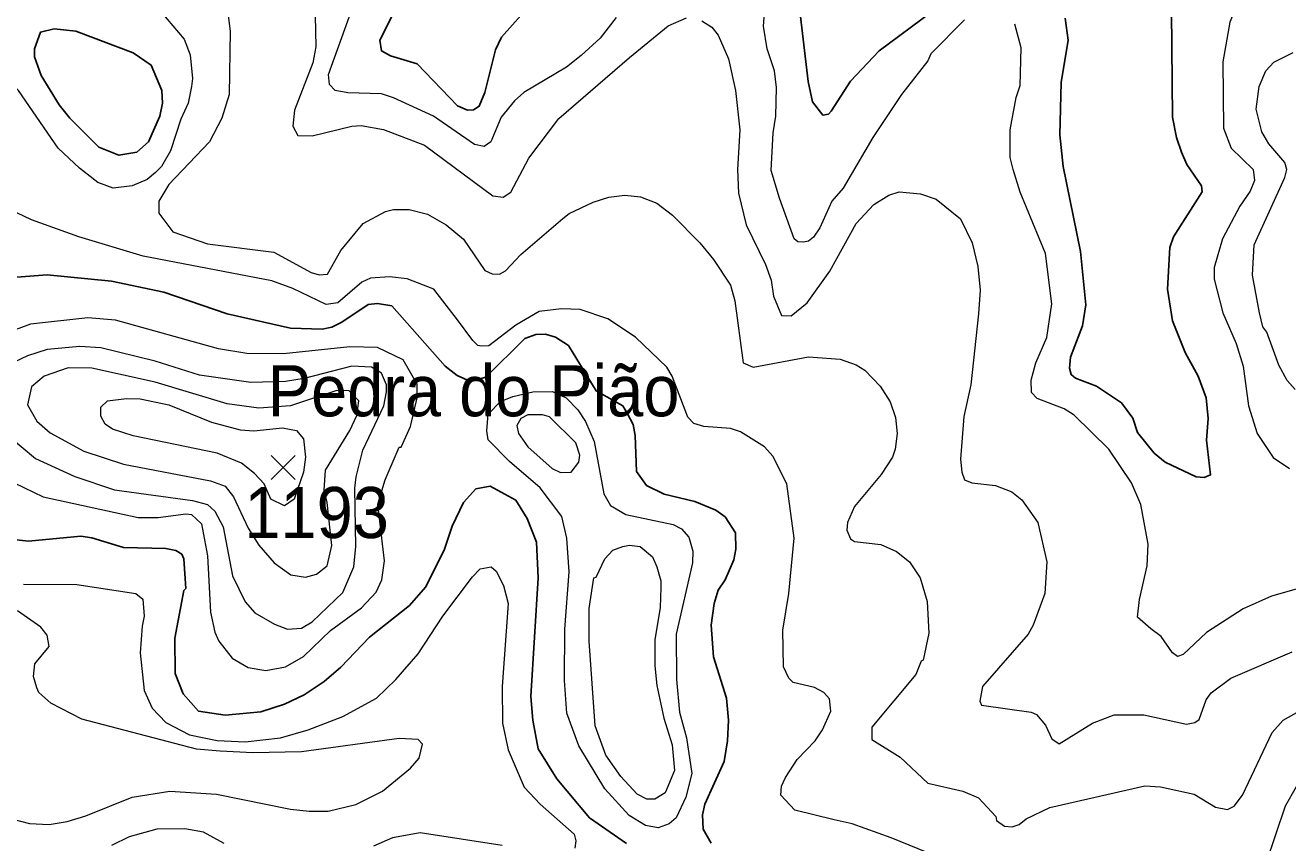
# Model space of a CAD drawing. Extents: x 423 to 448.8, y 7456.3 to 7484.
# Drawn here: x 425.913 to 427.888, y 7476.858 to 7478.138 of the extents above; entities that cross this region are included whole.
import ezdxf
from ezdxf.enums import TextEntityAlignment as Align

# ---------------------------------------------------------------- set-up
doc = ezdxf.new("R2010")
doc.units = 0
doc.header["$LTSCALE"] = 0.032
for name, color, linetype, lineweight in [('1', 7, 'Continuous', 25), ('2', 7, 'Continuous', 13), ('21', 7, 'Continuous', 25)]:
    doc.layers.add(name, color=color, linetype=linetype, lineweight=lineweight)
doc.layers.add('61', color=7, linetype='Continuous')

msp = doc.modelspace()

# ---------------------------------------------------------------- linework, layer by layer
at = {"layer": '1'}
for points in [[(426.7049, 7478.1725), (426.6577, 7478.1192), (426.6484, 7478.0991), (426.6314, 7478.0326), (426.6229, 7478.0109), (426.6136, 7478.0055), (426.6044, 7478.0047), (426.5889, 7478.0116), (426.5255, 7478.0774), (426.4837, 7478.0898), (426.4698, 7478.0975), (426.4674, 7478.1146), (426.4938, 7478.1671)], [(427.3314, 7478.1594), (427.2486, 7478.0975), (427.2038, 7478.0503), (427.1736, 7478.0031), (427.169, 7477.9985), (427.1605, 7477.997), (427.1442, 7478.0179), (427.1373, 7478.0496), (427.1218, 7478.1826)], [(427.7058, 7478.1594), (427.7073, 7477.9939), (427.7134, 7477.9623), (427.7212, 7477.939), (427.7297, 7477.9196), (427.7529, 7477.8864), (427.7537, 7477.8771), (427.7089, 7477.8067), (427.7034, 7477.7897), (427.6996, 7477.7247), (427.7073, 7477.6752), (427.7274, 7477.6257), (427.7475, 7477.5886), (427.7599, 7477.5546), (427.763, 7477.5221), (427.7607, 7477.4881), (427.7669, 7477.4339), (427.7568, 7477.43), (427.7445, 7477.4308), (427.6957, 7477.454), (427.6787, 7477.4679), (427.6524, 7477.5004), (427.6454, 7477.5228), (427.6276, 7477.5468), (427.5882, 7477.5731), (427.5557, 7477.5855), (427.5487, 7477.5909), (427.5464, 7477.601), (427.548, 7477.618), (427.5665, 7477.6675), (427.572, 7477.7), (427.5635, 7477.7835), (427.5364, 7477.9165), (427.531, 7477.966), (427.5333, 7478.048), (427.5441, 7478.1146), (427.5395, 7478.1486)], [(426.9857, 7476.8577), (426.9733, 7476.8793), (426.9718, 7476.9018), (426.9756, 7476.9188), (427.0058, 7476.9853), (427.0112, 7477.0178), (427.0128, 7477.0503), (427.0097, 7477.0843), (426.9895, 7477.1493), (426.9857, 7477.1988), (426.9903, 7477.2328), (426.9965, 7477.2537), (427.0073, 7477.2699), (427.0213, 7477.3009), (427.0244, 7477.3179), (427.0236, 7477.3434), (427.0073, 7477.3682), (426.9927, 7477.379), (426.9602, 7477.3921), (426.9122, 7477.4037), (426.8843, 7477.4176), (426.8689, 7477.4393), (426.8666, 7477.4958), (426.8635, 7477.5128), (426.8549, 7477.5298), (426.8472, 7477.5422), (426.8055, 7477.5654), (426.7622, 7477.6365), (426.7421, 7477.6497), (426.7266, 7477.6543), (426.7111, 7477.6536), (426.6941, 7477.6473), (426.633, 7477.587), (426.609, 7477.5801), (426.5881, 7477.5894), (426.5695, 7477.604), (426.486, 7477.6984), (426.4636, 7477.7023), (426.4489, 7477.7007), (426.4079, 7477.6729), (426.3924, 7477.6652), (426.377, 7477.6621), (426.3275, 7477.6636), (426.2285, 7477.686), (426.1295, 7477.7201), (426.0475, 7477.7371), (425.9469, 7477.7471), (425.8649, 7477.7409)], [(425.8851, 7477.3341), (425.9175, 7477.3302), (425.9995, 7477.338), (426.0165, 7477.3357), (426.066, 7477.3202), (426.1326, 7477.3186), (426.148, 7477.3155), (426.1573, 7477.3101), (426.1604, 7477.3024), (426.1635, 7477.256), (426.1604, 7477.2529), (426.1465, 7477.1787), (426.1472, 7477.123), (426.1596, 7477.0913), (426.1836, 7477.0642), (426.2254, 7477.058), (426.2811, 7477.0634), (426.3182, 7477.075), (426.3491, 7477.0897), (426.3801, 7477.1106), (426.4064, 7477.133), (426.4512, 7477.1802), (426.5138, 7477.2297), (426.5386, 7477.2583), (426.568, 7477.3163), (426.5804, 7477.3535), (426.5982, 7477.3906), (426.6175, 7477.4122), (426.6399, 7477.4161), (426.6801, 7477.3944), (426.6979, 7477.3658), (426.7126, 7477.3287), (426.715, 7477.273), (426.7034, 7477.0874), (426.7065, 7477.0503), (426.7149, 7477.0054), (426.7443, 7476.9582), (426.7954, 7476.8971), (426.8534, 7476.8569)]]:
    msp.add_lwpolyline(points, dxfattribs=at)
msp.add_lwpolyline([(425.9825, 7477.9923), (425.9655, 7478.0132), (425.9376, 7478.0589), (425.9268, 7478.0882), (425.9268, 7478.1006), (425.9361, 7478.1269), (425.9578, 7478.1323), (425.9918, 7478.1285), (426.0815, 7478.0944), (426.1093, 7478.0751), (426.1264, 7478.0357), (426.1271, 7478.0156), (426.1233, 7477.9954), (426.1055, 7477.9552), (426.0869, 7477.939), (426.0591, 7477.9343), (426.0274, 7477.9467)], close=True, dxfattribs=at)
at = {"layer": '2'}
for points in [[(427.3817, 7478.1462), (427.3291, 7478.0929), (427.3244, 7478.0821), (427.2834, 7478.0294), (427.2386, 7477.9621), (427.1922, 7477.8825), (427.1744, 7477.8624), (427.1558, 7477.8206), (427.1458, 7477.8059), (427.138, 7477.7997), (427.1303, 7477.7982), (427.121, 7477.7989), (427.1156, 7477.8036), (427.0924, 7477.867), (427.0793, 7477.9104), (427.0824, 7477.9691), (427.087, 7477.9954), (427.0878, 7478.0403), (427.0847, 7478.0666), (427.0731, 7478.1006), (427.0676, 7478.1362), (427.0754, 7478.2367)], [(426.3646, 7478.2275), (426.3669, 7478.1037), (426.3622, 7478.079), (426.3336, 7478.0047), (426.3313, 7477.98), (426.3391, 7477.9652), (426.3615, 7477.9645), (426.4234, 7477.9799), (426.4381, 7477.9807), (426.4729, 7477.9745), (426.5371, 7477.9498), (426.6438, 7477.8709), (426.66, 7477.8686), (426.6724, 7477.8763), (426.7002, 7477.9297), (426.7474, 7477.9916), (426.8581, 7478.0875), (426.9184, 7478.137), (426.947, 7478.1493)], [(427.8976, 7478.188), (427.862, 7478.1903), (427.8357, 7478.1834), (427.8133, 7478.1702), (427.804, 7478.1586), (427.797, 7478.1424), (427.7862, 7478.0805), (427.787, 7477.9769), (427.7994, 7477.9451), (427.8334, 7477.9119), (427.8357, 7477.8949), (427.8287, 7477.8779), (427.8125, 7477.8547), (427.7854, 7477.8036), (427.7723, 7477.7588), (427.7723, 7477.7402), (427.7862, 7477.6876), (427.8071, 7477.6396), (427.8179, 7477.6041), (427.8264, 7477.5422), (427.8396, 7477.4989), (427.8651, 7477.461), (427.8906, 7477.4439)], [(426.1256, 7478.1578), (426.1612, 7478.1161), (426.1704, 7478.0914), (426.1743, 7478.0542), (426.1727, 7478.0418), (426.1673, 7478.0156), (426.1557, 7477.9908), (426.1395, 7477.9413), (426.1256, 7477.9165), (426.1163, 7477.9073), (426.1031, 7477.8964), (426.08, 7477.8864), (426.0498, 7477.8825), (426.0258, 7477.8918), (425.9972, 7477.9142), (425.9639, 7477.9451), (425.902, 7478.0357), (425.8866, 7478.0511), (425.8603, 7478.0697), (425.7613, 7478.0998), (425.6429, 7478.1625)], [(426.23, 7478.1532), (426.2331, 7478.1285), (426.2316, 7478.0295), (426.22, 7477.9923), (426.2006, 7477.9552), (426.1372, 7477.8887), (426.1217, 7477.8624), (426.1217, 7477.8438), (426.1434, 7477.8144)], [(426.8372, 7478.1501), (426.8117, 7478.1176), (426.7823, 7478.0906), (426.7591, 7478.072), (426.6926, 7478.0326), (426.6778, 7478.0194), (426.657, 7477.9938), (426.6407, 7477.9552), (426.6307, 7477.9482), (426.6152, 7477.9513), (426.551, 7477.9954), (426.4884, 7478.024), (426.4698, 7478.0302), (426.4172, 7478.0318), (426.3971, 7478.0356), (426.3885, 7478.0449), (426.387, 7478.0604), (426.4218, 7478.1579)], [(426.9709, 7478.1447), (426.9864, 7478.1347), (426.9965, 7478.1223), (427.0128, 7478.0852), (427.0236, 7478.0357), (427.0305, 7477.9738), (427.0266, 7477.9119), (427.0282, 7477.8748), (427.0406, 7477.8253), (427.0708, 7477.7634), (427.0793, 7477.7387), (427.0831, 7477.7139), (427.0955, 7477.6837), (427.111, 7477.683), (427.1357, 7477.7031), (427.1713, 7477.7526), (427.2123, 7477.8276), (427.2401, 7477.857), (427.2634, 7477.8716), (427.2796, 7477.8771), (427.3129, 7477.874), (427.3376, 7477.8655), (427.3755, 7477.8346), (427.394, 7477.7974), (427.4026, 7477.7603), (427.4064, 7477.7232), (427.4041, 7477.6861), (427.3918, 7477.5747), (427.3809, 7477.5252), (427.3755, 7477.4586), (427.3778, 7477.4385), (427.3817, 7477.4262), (427.3933, 7477.4215), (427.4304, 7477.4176), (427.4559, 7477.4076), (427.4714, 7477.3952), (427.4969, 7477.3597), (427.5109, 7477.2978), (427.5078, 7477.2483), (427.4892, 7477.1988), (427.4815, 7477.1848), (427.4103, 7477.1028), (427.4057, 7477.0797), (427.4088, 7477.0734), (427.4861, 7477.0626), (427.4946, 7477.0588), (427.5085, 7477.0425), (427.5186, 7477.0209), (427.5302, 7477.0131), (427.582, 7477.0456), (427.6161, 7477.0587), (427.6625, 7477.0587), (427.729, 7477.044), (427.7421, 7477.0464), (427.7491, 7477.051), (427.7599, 7477.082), (427.7676, 7477.0928), (427.7986, 7477.116), (427.8945, 7477.157)], [(427.4582, 7477.9119), (427.4536, 7477.9305), (427.4536, 7477.9738), (427.4629, 7478.0248), (427.4691, 7478.0434), (427.4706, 7478.1022), (427.4606, 7478.1393)], [(427.8991, 7477.5677), (427.8867, 7477.5816), (427.8736, 7477.6056), (427.855, 7477.6574), (427.8488, 7477.6659), (427.8434, 7477.6876), (427.8326, 7477.7464), (427.8349, 7477.7943), (427.8829, 7477.8995), (427.886, 7477.9119), (427.8829, 7477.9227), (427.8581, 7477.9521), (427.8473, 7477.9707), (427.838, 7478.0063), (427.8427, 7478.0418), (427.8535, 7478.0666), (427.8659, 7478.0797), (427.8961, 7478.0952)], [(427.9007, 7477.2552), (427.862, 7477.2444), (427.8179, 7477.2243), (427.7607, 7477.1871), (427.7243, 7477.1531), (427.7151, 7477.15), (427.7073, 7477.1554), (427.6895, 7477.181), (427.6733, 7477.1933), (427.6524, 7477.2111), (427.6555, 7477.239), (427.6679, 7477.2916), (427.6694, 7477.3256), (427.6578, 7477.3875), (427.6431, 7477.4215), (427.6075, 7477.4741), (427.5534, 7477.5275), (427.5379, 7477.5375), (427.4954, 7477.5538), (427.4869, 7477.5631), (427.4861, 7477.5824), (427.4938, 7477.6095), (427.5108, 7477.6489), (427.5186, 7477.7015), (427.5085, 7477.7804), (427.4691, 7477.8763), (427.4582, 7477.9119)], [(427.3376, 7476.8375), (427.2672, 7476.8661), (427.2061, 7476.8878), (427.1783, 7476.894), (427.1164, 7476.9095), (427.0947, 7476.9327), (427.0955, 7476.9466), (427.1017, 7476.9606), (427.1203, 7476.9884), (427.1481, 7477.0178), (427.1597, 7477.0348), (427.1728, 7477.0642), (427.1705, 7477.0835), (427.162, 7477.0936), (427.1473, 7477.1013), (427.1141, 7477.109), (427.1071, 7477.116), (427.0986, 7477.1338), (427.0978, 7477.191), (427.1071, 7477.2483), (427.1156, 7477.3349), (427.104, 7477.42), (427.0823, 7477.4633), (427.0692, 7477.478), (427.0313, 7477.5012), (427.0159, 7477.5066), (426.9741, 7477.5097), (426.9586, 7477.5143), (426.9493, 7477.5244), (426.9245, 7477.5886), (426.916, 7477.6025), (426.8673, 7477.6497), (426.824, 7477.6783), (426.7807, 7477.693), (426.7513, 7477.6938), (426.7165, 7477.6899), (426.6802, 7477.6683), (426.6376, 7477.6358), (426.626, 7477.6357), (426.6206, 7477.6365), (426.6129, 7477.6443), (426.5889, 7477.6768), (426.5518, 7477.7247), (426.51, 7477.7409), (426.4822, 7477.744), (426.4528, 7477.7417), (426.4389, 7477.7355), (426.4017, 7477.7031), (426.3831, 7477.7007), (426.3313, 7477.7255), (426.2981, 7477.7378), (426.097, 7477.7765), (425.9964, 7477.8067), (425.9222, 7477.833), (425.8649, 7477.8601)], [(426.1434, 7477.8144), (426.1975, 7477.7958), (426.3012, 7477.7827), (426.36, 7477.751), (426.3723, 7477.7471), (426.3855, 7477.7479), (426.4063, 7477.7851), (426.4411, 7477.8276), (426.476, 7477.8461), (426.4884, 7477.8492), (426.5131, 7477.8492), (426.5417, 7477.8423), (426.5711, 7477.8253), (426.5981, 7477.8028), (426.6314, 7477.7541), (426.643, 7477.7487), (426.6546, 7477.7479), (426.6639, 7477.7533), (426.6879, 7477.7789), (426.7536, 7477.8353), (426.7637, 7477.8431), (426.8008, 7477.8608), (426.8256, 7477.8686), (426.8503, 7477.8716), (426.8751, 7477.8693), (426.9006, 7477.8593), (426.9253, 7477.8407), (426.9679, 7477.7974), (426.9895, 7477.7711), (427.0158, 7477.7309), (427.0228, 7477.7062), (427.0359, 7477.6095), (427.0514, 7477.6025), (427.1381, 7477.6187), (427.1876, 7477.6149), (427.2123, 7477.6064), (427.2262, 7477.5978), (427.2502, 7477.5731), (427.2657, 7477.5484), (427.2742, 7477.5236), (427.2765, 7477.4989), (427.2734, 7477.4741), (427.2695, 7477.4618), (427.2517, 7477.4347), (427.21, 7477.3844), (427.1991, 7477.3597), (427.1976, 7477.3473), (427.2038, 7477.3341), (427.21, 7477.3295), (427.251, 7477.3248), (427.2757, 7477.314), (427.2958, 7477.2978), (427.3128, 7477.273), (427.3237, 7477.2359), (427.326, 7477.1864), (427.3175, 7477.1438), (427.3144, 7477.1423), (427.3059, 7477.1214), (427.237, 7477.0394), (427.2371, 7477.0201), (427.2811, 7476.9922), (427.3244, 7476.9513), (427.3794, 7476.9389), (427.4041, 7476.9288), (427.4312, 7476.8994), (427.432, 7476.8932), (427.4444, 7476.884), (427.4567, 7476.8832), (427.4675, 7476.887), (427.4784, 7476.8955), (427.5155, 7476.9133), (427.664, 7476.9474), (427.6888, 7476.9458), (427.7414, 7476.9342), (427.7746, 7476.9141), (427.7932, 7476.9103), (427.804, 7476.9157), (427.8171, 7476.9327), (427.8635, 7477.0309), (427.8806, 7477.0502), (427.9053, 7477.0642)], [(425.8951, 7477.4215), (425.9407, 7477.3999), (426.0893, 7477.3674), (426.1202, 7477.3674), (426.1635, 7477.3728), (426.1727, 7477.372), (426.1882, 7477.3573), (426.1975, 7477.3071), (426.2021, 7477.2189), (426.2091, 7477.1879), (426.2153, 7477.174), (426.2362, 7477.1469), (426.261, 7477.1323), (426.2888, 7477.1276), (426.3197, 7477.1338), (426.3476, 7477.15), (426.3901, 7477.1902), (426.4388, 7477.2258), (426.4613, 7477.2506), (426.4705, 7477.2699), (426.4744, 7477.2993), (426.464, 7477.3884), (426.4754, 7477.426), (426.4976, 7477.4772), (426.5007, 7477.4772), (426.5154, 7477.5097), (426.5255, 7477.5546), (426.5255, 7477.5762), (426.5038, 7477.6141), (426.4636, 7477.6334), (426.4203, 7477.6342), (426.3166, 7477.6234), (426.2594, 7477.6242), (426.2146, 7477.6311), (426.0537, 7477.676), (426.0104, 7477.6798), (425.9206, 7477.6698), (425.8928, 7477.6597)], [(425.8835, 7477.4973), (425.9284, 7477.4594), (425.9902, 7477.4316), (426.0521, 7477.4107), (426.1743, 7477.3937), (426.1975, 7477.3875), (426.2091, 7477.3774), (426.2222, 7477.3527), (426.2369, 7477.2761), (426.2563, 7477.2351), (426.2718, 7477.2181), (426.3027, 7477.2003), (426.3228, 7477.1925), (426.3445, 7477.1941), (426.3615, 7477.2042), (426.4094, 7477.2498), (426.4265, 7477.29), (426.4295, 7477.3221), (426.428, 7477.413), (426.4303, 7477.4308), (426.4404, 7477.4726), (426.4736, 7477.5422), (426.4775, 7477.5639), (426.4775, 7477.5747), (426.4698, 7477.5932), (426.4543, 7477.6025), (426.4234, 7477.6041), (426.3491, 7477.5847), (426.3197, 7477.5801), (426.2656, 7477.5785), (426.1852, 7477.5901), (426.1155, 7477.6118), (426.0305, 7477.6327), (425.998, 7477.635), (425.9469, 7477.6304), (425.916, 7477.6203), (425.8851, 7477.6056)], [(425.9098, 7477.2629), (425.9933, 7477.2622), (426.0854, 7477.2483), (426.0962, 7477.2397), (426.0985, 7477.2127), (426.0954, 7477.1972), (426.0923, 7477.1555), (426.0985, 7477.0967), (426.1109, 7477.0688), (426.1325, 7477.0464), (426.1697, 7477.027), (426.213, 7477.0185), (426.2563, 7477.0162), (426.312, 7477.0224), (426.3553, 7477.0348), (426.4095, 7477.0557), (426.4621, 7477.0843), (426.4922, 7477.1136), (426.527, 7477.1539), (426.5657, 7477.2127), (426.6121, 7477.2746), (426.6244, 7477.2869), (426.6415, 7477.29), (426.6492, 7477.2831), (426.6608, 7477.2607), (426.6678, 7477.2328), (426.6585, 7477.1029), (426.6593, 7477.0456), (426.6678, 7477.0039), (426.6933, 7476.9451), (426.7181, 7476.9187), (426.7714, 7476.8716), (426.7737, 7476.8615), (426.7722, 7476.8499)], [(425.9369, 7477.1956), (425.9005, 7477.2212)], [(425.8912, 7476.8955), (425.9191, 7476.8886), (425.95, 7476.887), (425.9779, 7476.8917), (426.0073, 7476.9002), (426.08, 7476.9296), (426.1388, 7476.9389), (426.2115, 7476.9342), (426.3275, 7476.911), (426.3569, 7476.9079), (426.3863, 7476.9079), (426.4296, 7476.918), (426.4713, 7476.9389), (426.5154, 7476.9752), (426.5286, 7476.9907), (426.534, 7477.0123), (426.527, 7477.0201), (426.4976, 7477.0216), (426.3445, 7477.0008), (426.2687, 7476.9992), (426.2176, 7477.0015), (426.1805, 7477.0046), (426.0011, 7477.0518), (425.9523, 7477.0765), (425.9338, 7477.0936), (425.9307, 7477.1005), (425.9252, 7477.1183), (425.9276, 7477.1384), (425.95, 7477.1655), (425.9469, 7477.1833), (425.9369, 7477.1956)], [(427.9006, 7476.9458), (427.8836, 7476.9156), (427.8535, 7476.826), (427.8481, 7476.7587), (427.8396, 7476.7533), (427.8264, 7476.7517), (427.7955, 7476.7687), (427.7383, 7476.7803)], [(426.2238, 7476.8569), (426.1913, 7476.8747), (426.162, 7476.8801), (426.1186, 7476.8793), (426.0753, 7476.8677), (426.0475, 7476.8538)], [(426.6585, 7476.8538), (426.5301, 7476.8739), (426.4868, 7476.8661), (426.4574, 7476.853)]]:
    msp.add_lwpolyline(points, dxfattribs=at)
for points in [[(426.3924, 7477.3233), (426.3846, 7477.3907), (426.3801, 7477.4099), (426.3824, 7477.4416), (426.4203, 7477.5035), (426.4311, 7477.5267), (426.4342, 7477.5499), (426.4195, 7477.5654), (426.4002, 7477.5661), (426.3275, 7477.5422), (426.278, 7477.5383), (426.2285, 7477.5453), (426.1155, 7477.5793), (426.0165, 7477.601), (425.9794, 7477.6017), (425.9422, 7477.5886), (425.9222, 7477.5716), (425.916, 7477.5437), (425.9307, 7477.5182), (425.9516, 7477.4996), (426.0042, 7477.471), (426.066, 7477.4509), (426.2022, 7477.4246), (426.2253, 7477.4161), (426.2385, 7477.3999), (426.261, 7477.3504), (426.278, 7477.3241), (426.3019, 7477.2962), (426.3282, 7477.2776), (426.3507, 7477.2738), (426.3684, 7477.2784), (426.3847, 7477.2915), (426.3913, 7477.3186)], [(426.752, 7477.3689), (426.718, 7477.4138), (426.6701, 7477.4548), (426.6369, 7477.4888), (426.6345, 7477.5027), (426.6369, 7477.529), (426.6562, 7477.5491), (426.6755, 7477.5569), (426.7065, 7477.5638), (426.7374, 7477.5646), (426.759, 7477.5546), (426.7768, 7477.536), (426.7892, 7477.5174), (426.8024, 7477.4865), (426.8178, 7477.4045), (426.8279, 7477.3859), (426.8519, 7477.372), (426.9261, 7477.3566), (426.9393, 7477.3496), (426.9509, 7477.3364), (426.9571, 7477.3148), (426.9563, 7477.2962), (426.9308, 7477.1849), (426.9315, 7477.1137), (426.9362, 7477.0626), (426.947, 7477.0224), (426.9555, 7476.9667), (426.9462, 7476.9296), (426.9307, 7476.8971), (426.9199, 7476.8878), (426.9029, 7476.8817), (426.8828, 7476.8855), (426.8573, 7476.901), (426.8194, 7476.9427), (426.7784, 7477.0101), (426.7598, 7477.0611), (426.756, 7477.1121), (426.7567, 7477.1926), (426.7637, 7477.2823), (426.7598, 7477.3349)], [(426.2714, 7477.4362), (426.2509, 7477.4524), (426.213, 7477.4679), (426.0815, 7477.495), (426.049, 7477.5058), (426.0374, 7477.5136), (426.0305, 7477.5259), (426.0305, 7477.5398), (426.0412, 7477.5499), (426.0707, 7477.5538), (426.0923, 7477.553), (426.1372, 7477.5437), (426.2037, 7477.5166), (426.2486, 7477.5043), (426.2702, 7477.5027), (426.3151, 7477.5074), (426.3368, 7477.5035), (426.3476, 7477.4903), (426.3507, 7477.4618), (426.3476, 7477.4385), (426.333, 7477.3961), (426.3182, 7477.3854), (426.2967, 7477.3961), (426.2865, 7477.42)], [(426.7737, 7477.4842), (426.7327, 7477.5251), (426.7219, 7477.5282), (426.6987, 7477.5282), (426.6879, 7477.522), (426.6817, 7477.5113), (426.684, 7477.4989), (426.6987, 7477.478), (426.7366, 7477.4439), (426.7497, 7477.4377), (426.7668, 7477.4385), (426.7784, 7477.454), (426.7799, 7477.4648)], [(426.8, 7477.2591), (426.8023, 7477.273), (426.8055, 7477.2738), (426.8194, 7477.3024), (426.8317, 7477.3163), (426.8472, 7477.3217), (426.8581, 7477.324), (426.8743, 7477.3217), (426.8936, 7477.3055), (426.9006, 7477.29), (426.9068, 7477.2684), (426.9068, 7477.2576), (426.906, 7477.2266), (426.8975, 7477.1756), (426.8975, 7477.1354), (426.9006, 7477.1044), (426.9114, 7477.0534), (426.9245, 7477.0116), (426.9284, 7476.9714), (426.9137, 7476.9366), (426.8975, 7476.9265), (426.8851, 7476.9265), (426.8696, 7476.9342), (426.8441, 7476.9621), (426.8209, 7476.9953), (426.8039, 7477.041), (426.7946, 7477.174), (426.7946, 7477.2251)]]:
    msp.add_lwpolyline(points, close=True, dxfattribs=at)
at = {"layer": '21'}
for p, q in [((426.2972, 7477.4641), (426.3347, 7477.4266)), ((426.3347, 7477.4641), (426.2972, 7477.4266))]:
    msp.add_line(p, q, dxfattribs=at)

# ---------------------------------------------------------------- texts
at = {"layer": '61', "width": 0.95}
for s, p in [('Pedra do Pião', (426.6139, 7477.5257)), ('1193', (426.3684, 7477.3351))]:
    msp.add_text(s, height=0.08, dxfattribs=at).set_placement(p, align=Align.CENTER)

doc.saveas('drawing.dxf')
